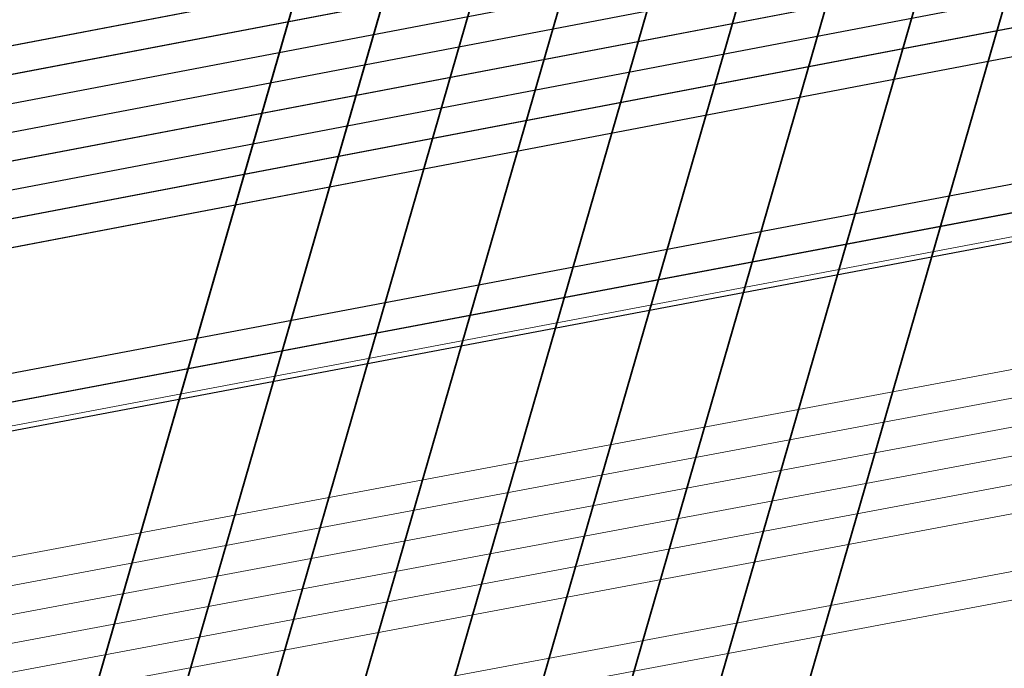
# Model space of a CAD drawing. Header units: metres. Extents: x -502 to 161, y -108 to 174.
# Tile 359 of 656: x -144.02 to -142.29, y -31.89 to -30.75. Entities that reach past the tile are written whole.
import ezdxf

# ---------------------------------------------------------------- set-up
doc = ezdxf.new("R2010")
doc.units = ezdxf.units.M
doc.header["$LTSCALE"] = 0.1
doc.linetypes.add('237', pattern=[93, 75, -18])
for name, color, linetype in [('BRI31-005.05-5p02-Koordinierung Lageplan 4. BA ZOB West 2022-06-15', 7, 'Continuous'), ('BRI31-005.06-5f07-Koordinierung Lageplan 4. BA ZOB Fernbusbahnh', 7, 'Continuous'), ('BRI32-005.02-5f05-Koordinierung Schemaplan 4 BA ZOB Teilbereich', 7, 'Continuous'), ('BRI32-005.03-5f06-Koordinierung Schemaplan 4 BA ZOB Teilbereich 2 Ost - Bahnhofsallee 2023-01-21', 7, 'Continuous')]:
    doc.layers.add(name, color=color, linetype=linetype)

msp = doc.modelspace()

# ---------------------------------------------------------------- linework, layer by layer
at = {"layer": 'BRI31-005.05-5p02-Koordinierung Lageplan 4. BA ZOB West 2022-06-15', "color": 250, "linetype": 'Continuous', "lineweight": 25, "true_color": 0x333333, "transparency": 33554687, "flags": 128}
for points in [[(-179.1357, -29.7394), (-178.2047, -29.9074), (-176.5237, -30.3244), (-174.8367, -30.8434), (-162.8247, -32.5154), (-157.1227, -33.4214), (-150.6707, -32.1644), (-150.3757, -32.1054), (-126.7397, -27.5954), (-121.8107, -26.6854), (-104.5117, -23.3154), (-93.6067, -21.1744), (-88.8337, -20.4444), (-81.6527, -19.0944), (-75.3827, -18.1294), (-69.6317, -17.1894), (-64.2647, -16.2324), (-63.2977, -15.6984), (-62.6077, -15.0894), (-62.1947, -14.8414), (-59.6597, -14.3864), (-59.3767, -14.3364), (-55.6447, -13.7064)], [(-55.6367, -13.7554), (-59.3687, -14.3854), (-59.6507, -14.4354), (-62.1767, -14.8894), (-62.5777, -15.1304), (-63.2687, -15.7394), (-64.2477, -16.2804), (-69.6237, -17.2384), (-75.3737, -18.1784), (-81.6437, -19.1434), (-88.8257, -20.4934), (-93.5977, -21.2234), (-104.5017, -23.3644), (-121.8007, -26.7344), (-126.7307, -27.6444), (-150.3667, -32.1544), (-150.6607, -32.2134), (-157.1217, -33.4724), (-162.8317, -32.5644), (-174.8437, -30.8934), (-176.5357, -30.3734), (-178.2147, -29.9564), (-179.1357, -29.7904)], [(-55.6287, -13.8044), (-59.3607, -14.4344), (-59.6427, -14.4844), (-62.1587, -14.9374), (-62.5477, -15.1714), (-63.2397, -15.7804), (-64.2307, -16.3284), (-69.6157, -17.2874), (-75.3647, -18.2274), (-81.6347, -19.1924), (-88.8177, -20.5424), (-93.5887, -21.2724), (-104.4917, -23.4134), (-121.7907, -26.7834), (-126.7217, -27.6934), (-150.3577, -32.2034), (-150.6507, -32.2624), (-157.1207, -33.5234), (-162.8387, -32.6134), (-174.8507, -30.9434), (-176.5477, -30.4224), (-178.2247, -30.0054), (-179.1357, -29.8414)], [(-55.6207, -13.8534), (-59.3527, -14.4834), (-59.6277, -14.5324), (-62.1407, -14.9854), (-62.5177, -15.2124), (-63.2107, -15.8214), (-64.2137, -16.3764), (-69.6077, -17.3364), (-75.3557, -18.2764), (-81.6257, -19.2414), (-88.8097, -20.5914), (-93.5797, -21.3214), (-104.4817, -23.4624), (-121.7807, -26.8324), (-126.7127, -27.7424), (-150.3487, -32.2524), (-150.6407, -32.3114), (-157.1197, -33.5744), (-162.8457, -32.6624), (-174.8577, -30.9934), (-176.5597, -30.4714), (-178.2347, -30.0544), (-179.1357, -29.8924)], [(-55.6127, -13.9024), (-59.3447, -14.5324), (-59.6247, -14.5824), (-62.1227, -15.0334), (-62.4877, -15.2534), (-63.1817, -15.8624), (-64.1967, -16.4244), (-69.5997, -17.3854), (-75.3467, -18.3254), (-81.6167, -19.2904), (-88.8017, -20.6404), (-93.5707, -21.3704), (-104.4717, -23.5114), (-121.7707, -26.8814), (-126.7037, -27.7914), (-150.3397, -32.3014), (-150.6307, -32.3604), (-157.1187, -33.6254), (-162.8527, -32.7114), (-174.8647, -31.0434), (-176.5717, -30.5204), (-178.2447, -30.1034), (-179.1357, -29.9434)], [(-55.6047, -13.9514), (-59.3367, -14.5814), (-62.1047, -15.0814), (-62.4577, -15.2944), (-63.1527, -15.9034), (-64.1797, -16.4724), (-69.5917, -17.4344), (-75.3377, -18.3744), (-81.6077, -19.3394), (-88.7937, -20.6894), (-93.5617, -21.4194), (-104.4617, -23.5604), (-121.7607, -26.9304), (-126.6947, -27.8404), (-150.3307, -32.3504), (-150.6207, -32.4094), (-157.1177, -33.6764), (-162.8597, -32.7604), (-174.8717, -31.0934), (-176.5837, -30.5694), (-178.2547, -30.1524), (-179.1357, -29.9944)], [(-56.5667, -14.3244), (-56.9487, -14.6244), (-57.8377, -15.3484), (-58.3257, -15.4954), (-59.9937, -15.7044), (-61.6697, -15.9144), (-63.7887, -16.4534), (-69.5837, -17.4834), (-75.3287, -18.4234), (-81.5687, -19.5644), (-84.6457, -20.1594), (-93.6297, -21.6994), (-104.3877, -23.8594), (-121.7187, -27.1554), (-122.6217, -27.3224), (-126.1537, -27.9814), (-137.6357, -30.1594), (-150.2927, -32.5534), (-151.8867, -32.8594), (-157.0417, -33.8394), (-163.2567, -32.9244), (-174.3647, -31.3244), (-178.3997, -30.6854)], [(-56.5467, -14.3734), (-56.9177, -14.6634), (-57.8137, -15.3934), (-58.3107, -15.5434), (-58.9957, -15.6304), (-59.9877, -15.7544), (-61.6607, -15.9634), (-63.7777, -16.5024), (-69.5757, -17.5324), (-75.3197, -18.4724), (-81.5597, -19.6134), (-84.6367, -20.2084), (-93.6207, -21.7484), (-104.3777, -23.9084), (-121.7097, -27.2044), (-122.6127, -27.3714), (-126.1447, -28.0304), (-137.6267, -30.2084), (-150.2837, -32.6024), (-151.8777, -32.9084), (-157.0407, -33.8904), (-163.2637, -32.9734), (-174.3717, -31.3734), (-178.4067, -30.7344)], [(-56.5277, -14.4214), (-56.8867, -14.7024), (-57.7897, -15.4384), (-58.2967, -15.5914), (-58.9897, -15.6804), (-59.9817, -15.8044), (-61.6517, -16.0124), (-63.7667, -16.5514), (-69.5677, -17.5814), (-75.3107, -18.5214), (-81.5507, -19.6624), (-84.6277, -20.2574), (-93.6117, -21.7974), (-104.3677, -23.9574), (-121.7007, -27.2534), (-122.6037, -27.4204), (-126.1357, -28.0794), (-137.6177, -30.2574), (-150.2747, -32.6514), (-151.8687, -32.9574), (-154.1107, -33.3844)], [(-62.5057, -14.9114), (-62.7017, -15.0274), (-63.4007, -15.5204), (-64.2987, -16.1364), (-69.6477, -17.0914), (-75.4007, -18.0314), (-81.6707, -18.9964), (-88.8497, -20.3464), (-93.6247, -21.0764), (-104.5317, -23.2174), (-121.8307, -26.5874), (-126.7577, -27.4974), (-150.3937, -32.0074), (-150.6907, -32.0664), (-157.1247, -33.3194), (-162.8107, -32.4174), (-174.8227, -30.7434), (-176.4997, -30.2264), (-178.1847, -29.8094), (-179.1357, -29.6374)], [(-62.4797, -14.9544), (-62.6747, -15.0694), (-63.3727, -15.5614), (-64.2817, -16.1844), (-69.6397, -17.1404), (-75.3917, -18.0804), (-81.6617, -19.0454), (-88.8417, -20.3954), (-93.6157, -21.1254), (-104.5217, -23.2664), (-121.8207, -26.6364), (-126.7487, -27.5464), (-150.3847, -32.0564), (-150.6807, -32.1154), (-157.1237, -33.3704), (-162.8177, -32.4664), (-174.8297, -30.7934), (-176.5117, -30.2754), (-178.1947, -29.8584), (-179.1357, -29.6884)]]:
    msp.add_lwpolyline(points, dxfattribs=at)
at = {"layer": 'BRI31-005.05-5p02-Koordinierung Lageplan 4. BA ZOB West 2022-06-15', "color": 7, "linetype": 'Continuous', "lineweight": 13, "transparency": 33554687, "flags": 128}
for points in [[(-61.4667, -16.5364), (-61.8967, -16.5874), (-64.8047, -17.0724), (-67.0677, -17.3534), (-81.2107, -19.8354), (-82.4137, -20.0454), (-83.9977, -20.3754), (-88.8717, -21.3944), (-93.5607, -22.0544), (-96.7847, -22.7254), (-98.7487, -23.1054), (-104.2927, -24.2564), (-104.8637, -24.3634), (-122.5617, -27.6464), (-126.0927, -28.3114), (-137.5747, -30.4814), (-151.2867, -33.0514), (-152.1117, -33.2054), (-156.9627, -34.1054), (-163.4867, -33.2114), (-174.4007, -31.5814), (-178.4277, -30.8814)], [(-61.4607, -16.5864), (-61.8897, -16.6374), (-64.7977, -17.1214), (-67.0607, -17.4024), (-81.2017, -19.8844), (-82.4047, -20.0944), (-83.9877, -20.4244), (-88.8627, -21.4434), (-93.5517, -22.1034), (-96.7747, -22.7744), (-98.7387, -23.1544), (-104.2827, -24.3054), (-104.8547, -24.4124), (-122.5527, -27.6954), (-126.0837, -28.3604), (-137.5657, -30.5304), (-151.2777, -33.1004), (-152.1027, -33.2544), (-156.9617, -34.1564), (-163.4937, -33.2604), (-174.4077, -31.6304), (-178.4347, -30.9304)], [(-178.4417, -30.9794), (-174.4147, -31.6794), (-163.5007, -33.3094), (-156.9607, -34.2074), (-152.0937, -33.3034), (-151.2687, -33.1494), (-137.5567, -30.5794), (-126.0747, -28.4094), (-122.5437, -27.7444), (-104.8457, -24.4614), (-104.2727, -24.3544), (-98.7287, -23.2034), (-96.7647, -22.8234), (-93.5427, -22.1524), (-88.8537, -21.4924), (-83.9777, -20.4734), (-82.3957, -20.1434), (-81.1927, -19.9334), (-67.0537, -17.4514), (-64.7907, -17.1704), (-61.8827, -16.6874), (-61.4547, -16.6364)], [(-61.4487, -16.6864), (-61.8757, -16.7374), (-64.7837, -17.2194), (-67.0467, -17.5004), (-81.1837, -19.9824), (-82.3867, -20.1924), (-83.9677, -20.5224), (-88.8447, -21.5414), (-93.5337, -22.2014), (-96.7547, -22.8724), (-98.7187, -23.2524), (-104.2627, -24.4034), (-104.8367, -24.5104), (-122.5347, -27.7934), (-126.0657, -28.4584), (-137.5477, -30.6284), (-151.2597, -33.1984), (-152.0847, -33.3524), (-156.9597, -34.2584), (-163.5077, -33.3584), (-174.4217, -31.7284), (-178.4487, -31.0284)], [(-178.4557, -31.0774), (-174.4287, -31.7774), (-163.5147, -33.4074), (-156.9587, -34.3094), (-152.0757, -33.4014), (-151.2507, -33.2474), (-137.5387, -30.6774), (-126.0567, -28.5074), (-122.5257, -27.8424), (-104.8277, -24.5594), (-104.2527, -24.4524), (-98.7087, -23.3014), (-96.7447, -22.9214), (-93.5247, -22.2504), (-88.8357, -21.5904), (-83.9577, -20.5714), (-82.3777, -20.2414), (-81.1747, -20.0314), (-67.0397, -17.5494), (-64.7767, -17.2684), (-61.8687, -16.7874), (-61.4427, -16.7364)], [(-178.4627, -31.1264), (-174.4357, -31.8264), (-163.5217, -33.4564), (-156.9577, -34.3604), (-152.0667, -33.4504), (-151.2417, -33.2964), (-137.5297, -30.7264), (-126.0477, -28.5564), (-122.5167, -27.8914), (-104.8187, -24.6084), (-104.2427, -24.5014), (-98.6987, -23.3504), (-96.7347, -22.9704), (-93.5157, -22.2994), (-88.8267, -21.6394), (-83.9477, -20.6204), (-82.3687, -20.2904), (-81.1657, -20.0804), (-67.0327, -17.5984), (-64.7697, -17.3174), (-61.8617, -16.8374), (-61.4367, -16.7864)], [(-96.7147, -23.0684), (-98.6787, -23.4484), (-104.2227, -24.5994), (-104.8007, -24.7064), (-122.4987, -27.9894), (-126.0287, -28.6544), (-137.5117, -30.8244), (-151.2237, -33.3944), (-152.0487, -33.5484), (-156.9557, -34.4624), (-163.5357, -33.5544), (-174.4497, -31.9244), (-178.4697, -31.1754)], [(-96.7047, -23.1184), (-98.6687, -23.4984), (-104.2127, -24.6474), (-104.7917, -24.7554), (-122.4897, -28.0384), (-126.0197, -28.7034), (-137.5027, -30.8734), (-151.2147, -33.4434), (-152.0397, -33.5974), (-156.9547, -34.5134), (-163.5427, -33.6034), (-174.4567, -31.9734), (-178.4767, -31.2244)]]:
    msp.add_lwpolyline(points, dxfattribs=at)
at = {"layer": 'BRI31-005.05-5p02-Koordinierung Lageplan 4. BA ZOB West 2022-06-15', "color": 35, "linetype": 'Continuous', "lineweight": 13, "true_color": 0x99724c, "transparency": 33554687, "flags": 128}
msp.add_lwpolyline([(-93.6127, -21.7884), (-104.3697, -23.9484), (-121.7017, -27.2444), (-122.6047, -27.4114), (-126.1367, -28.0704), (-137.6187, -30.2484), (-150.2757, -32.6424), (-151.8707, -32.9484), (-154.1167, -33.3754), (-154.2567, -33.5434), (-154.3317, -33.7634), (-154.1997, -34.4534), (-153.5657, -37.8804), (-153.2087, -40.8104), (-153.0367, -41.2454), (-151.5157, -44.7774), (-150.4287, -47.2014), (-149.9687, -47.5874), (-147.5347, -48.6044)], dxfattribs=at)
at = {"layer": 'BRI31-005.05-5p02-Koordinierung Lageplan 4. BA ZOB West 2022-06-15', "color": 1, "linetype": 'Continuous', "lineweight": 35, "true_color": 0xff0000, "transparency": 33554687, "flags": 128}
msp.add_lwpolyline([(-137.2574, -26.2978, 0.189316), (-138.1034, -26.0744), (-138.3208, -26.0998), (-138.7548, -26.168), (-139.6988, -26.3424), (-139.6988, -26.3424, -0.012282), (-140.4929, -26.469), (-140.4929, -26.469), (-140.4929, -26.469, 0.035278), (-141.2787, -26.6316), (-141.2787, -26.6316), (-141.2787, -26.6316, 0.259347), (-142.7958, -28.1387), (-142.7958, -28.1387), (-144.4322, -33.8038), (-144.4322, -33.8038, -0.283203), (-145.0916, -34.4036), (-145.0916, -34.4036), (-165.0561, -38.1635)], format="xyb", dxfattribs=at)
at = {"layer": 'BRI31-005.05-5p02-Koordinierung Lageplan 4. BA ZOB West 2022-06-15', "color": 190, "linetype": 'Continuous', "lineweight": 35, "true_color": 0x7f00ff, "transparency": 33554687, "flags": 128}
for points in [[(-139.648, -26.6177), (-139.648, -26.6177, -0.053243), (-140.4472, -26.6788), (-140.4472, -26.6788, 0.076316), (-141.238, -26.776), (-141.238, -26.776, 0.259347), (-142.6517, -28.1803), (-142.6517, -28.1803), (-144.2882, -33.8458), (-144.2882, -33.8458, -0.283081), (-145.0638, -34.5511), (-145.0638, -34.5511), (-165.0294, -38.3111), (-165.0294, -38.3111, -0.197363), (-167.2619, -37.8503), (-167.2619, -37.8503), (-169.8004, -36.1385, -0.055493), (-170.4502, -35.2596), (-170.4502, -35.2596, 0.113399), (-172.0525, -33.5455), (-172.0525, -33.5455), (-173.8355, -32.3432), (-178.5252, -31.4694)], [(-168.2276, -37.5367), (-166.7954, -38.5026), (-166.7954, -38.5026, 0.197363), (-166.0512, -38.6562), (-166.0512, -38.6562), (-145.0361, -34.6985, 0.28308), (-144.1441, -33.8875), (-142.5076, -28.2219, -0.282099), (-141.0406, -26.8833), (-139.648, -26.6177)]]:
    msp.add_lwpolyline(points, format="xyb", dxfattribs=at)
at = {"layer": 'BRI31-005.05-5p02-Koordinierung Lageplan 4. BA ZOB West 2022-06-15', "color": 3, "linetype": 'Continuous', "lineweight": 35, "true_color": 0x00ff00, "transparency": 33554687, "flags": 128}
msp.add_lwpolyline([(-168.3115, -37.6611), (-166.8792, -38.6269, 0.197363), (-166.0234, -38.8036), (-145.0083, -34.8459), (-145.0083, -34.8459, 0.283081), (-144, -33.9291), (-144, -33.9291), (-142.3635, -28.2635, -0.282465), (-141.01, -27.0302), (-139.6207, -26.7652)], format="xyb", dxfattribs=at)
at = {"layer": 'BRI31-005.05-5p02-Koordinierung Lageplan 4. BA ZOB West 2022-06-15', "color": 7, "linetype": 'Continuous', "lineweight": 35, "transparency": 33554687, "flags": 128}
for points in [[(-139.5935, -26.9127, 0.040362), (-140.5428, -27.1687), (-141.1533, -27.3778, 0.244369), (-142.0752, -28.3468), (-143.7117, -34.0123), (-143.7117, -34.0123, -0.28308), (-144.9528, -35.1407), (-144.9528, -35.1407), (-165.9679, -39.0984, -0.228993), (-167.1862, -38.769), (-167.7517, -38.2786), (-167.7517, -38.2786, 0.030266), (-168.3954, -37.7855), (-168.3954, -37.7855)], [(-168.3954, -37.7855), (-166.9631, -38.7513, 0.197363), (-165.9957, -38.951), (-144.9805, -34.9933, 0.283081), (-143.8558, -33.9707), (-142.2193, -28.3052, -0.282465), (-140.9819, -27.1775), (-139.5935, -26.9127)], [(-169.5248, -37.3857), (-167.1308, -39), (-167.1308, -39, 0.197363), (-165.9402, -39.2458), (-165.9402, -39.2458), (-144.925, -35.2881, 0.28308), (-143.5676, -34.054), (-141.9311, -28.3884), (-141.9311, -28.3884, -0.282465), (-140.9257, -27.4722), (-140.9257, -27.4722), (-140.6784, -27.425)]]:
    msp.add_lwpolyline(points, format="xyb", dxfattribs=at)
at = {"layer": 'BRI31-005.05-5p02-Koordinierung Lageplan 4. BA ZOB West 2022-06-15', "color": 116, "linetype": 'Continuous', "lineweight": 13, "true_color": 0x007f3f, "transparency": 33554687, "flags": 128}
for points in [[(-126.7577, -27.4974), (-150.3927, -32.0074), (-150.6917, -32.0664), (-157.1247, -33.3194), (-162.8117, -32.4184), (-174.8387, -30.7404), (-176.6607, -29.8214), (-176.5657, -28.8254), (-176.4877, -28.4914), (-176.2937, -28.5374), (-176.3677, -28.8574), (-176.4487, -29.7034), (-174.7787, -30.5464), (-162.7817, -32.2204), (-157.1287, -33.1154), (-150.7297, -31.8704), (-150.4307, -31.8114), (-126.7937, -27.3014)], [(-126.7487, -27.5464), (-150.3837, -32.0564), (-150.6817, -32.1154), (-157.1237, -33.3704), (-162.8187, -32.4674), (-174.8447, -30.7904), (-176.7667, -29.8814), (-176.6647, -28.8094), (-176.5847, -28.4684), (-176.3907, -28.5144), (-176.4667, -28.8414), (-176.5547, -29.7614), (-174.7867, -30.5964), (-162.7887, -32.2694), (-157.1277, -33.1664), (-150.7197, -31.9194), (-150.4217, -31.8604), (-126.7847, -27.3504)]]:
    msp.add_lwpolyline(points, dxfattribs=at)
at = {"layer": 'BRI31-005.05-5p02-Koordinierung Lageplan 4. BA ZOB West 2022-06-15', "color": 3, "linetype": '237', "lineweight": 35, "true_color": 0x00ff00, "transparency": 33554687, "flags": 128}
msp.add_lwpolyline([(-140.6512, -27.5725), (-140.8976, -27.6195), (-140.8976, -27.6195, 0.282465), (-141.787, -28.43), (-141.787, -28.43), (-143.4235, -34.0956), (-143.4235, -34.0956, -0.283081), (-144.8973, -35.4355), (-144.8973, -35.4355), (-165.9124, -39.3932, -0.197363), (-167.2147, -39.1244)], format="xyb", dxfattribs=at)
at = {"layer": 'BRI31-005.05-5p02-Koordinierung Lageplan 4. BA ZOB West 2022-06-15', "color": 7, "linetype": '237', "lineweight": 35, "transparency": 33554687, "flags": 128}
msp.add_lwpolyline([(-140.6239, -27.72), (-140.8695, -27.7669, 0.282465), (-141.6429, -28.4717), (-143.2794, -34.1372), (-143.2794, -34.1372, -0.28308), (-144.8695, -35.5829), (-144.8695, -35.5829), (-165.8846, -39.5406), (-165.8846, -39.5406, -0.197363), (-167.2986, -39.2488), (-167.2986, -39.2488)], format="xyb", dxfattribs=at)
at = {"layer": 'BRI31-005.06-5f07-Koordinierung Lageplan 4. BA ZOB Fernbusbahnh', "color": 250, "linetype": 'Continuous', "lineweight": 20, "true_color": 0x333333, "transparency": 33554687, "flags": 128}
for points in [[(-179.1357, -29.7394), (-178.2047, -29.9074), (-176.5237, -30.3244), (-174.8367, -30.8434), (-162.8247, -32.5154), (-157.1227, -33.4214), (-150.6707, -32.1644), (-150.3757, -32.1054), (-126.7397, -27.5954), (-121.8107, -26.6854), (-104.5117, -23.3154), (-93.6067, -21.1744), (-88.8337, -20.4444), (-81.6527, -19.0944), (-75.3827, -18.1294), (-69.6317, -17.1894), (-64.2647, -16.2324), (-63.2977, -15.6984), (-62.6077, -15.0894), (-62.1947, -14.8414), (-59.6597, -14.3864), (-59.3767, -14.3364), (-55.6447, -13.7064)], [(-55.6367, -13.7554), (-59.3687, -14.3854), (-59.6507, -14.4354), (-62.1767, -14.8894), (-62.5777, -15.1304), (-63.2687, -15.7394), (-64.2477, -16.2804), (-69.6237, -17.2384), (-75.3737, -18.1784), (-81.6437, -19.1434), (-88.8257, -20.4934), (-93.5977, -21.2234), (-104.5017, -23.3644), (-121.8007, -26.7344), (-126.7307, -27.6444), (-150.3667, -32.1544), (-150.6607, -32.2134), (-157.1217, -33.4724), (-162.8317, -32.5644), (-174.8437, -30.8934), (-176.5357, -30.3734), (-178.2147, -29.9564), (-179.1357, -29.7904)], [(-55.6287, -13.8044), (-59.3607, -14.4344), (-59.6427, -14.4844), (-62.1587, -14.9374), (-62.5477, -15.1714), (-63.2397, -15.7804), (-64.2307, -16.3284), (-69.6157, -17.2874), (-75.3647, -18.2274), (-81.6347, -19.1924), (-88.8177, -20.5424), (-93.5887, -21.2724), (-104.4917, -23.4134), (-121.7907, -26.7834), (-126.7217, -27.6934), (-150.3577, -32.2034), (-150.6507, -32.2624), (-157.1207, -33.5234), (-162.8387, -32.6134), (-174.8507, -30.9434), (-176.5477, -30.4224), (-178.2247, -30.0054), (-179.1357, -29.8414)], [(-55.6207, -13.8534), (-59.3527, -14.4834), (-59.6277, -14.5324), (-62.1407, -14.9854), (-62.5177, -15.2124), (-63.2107, -15.8214), (-64.2137, -16.3764), (-69.6077, -17.3364), (-75.3557, -18.2764), (-81.6257, -19.2414), (-88.8097, -20.5914), (-93.5797, -21.3214), (-104.4817, -23.4624), (-121.7807, -26.8324), (-126.7127, -27.7424), (-150.3487, -32.2524), (-150.6407, -32.3114), (-157.1197, -33.5744), (-162.8457, -32.6624), (-174.8577, -30.9934), (-176.5597, -30.4714), (-178.2347, -30.0544), (-179.1357, -29.8924)], [(-55.6127, -13.9024), (-59.3447, -14.5324), (-59.6247, -14.5824), (-62.1227, -15.0334), (-62.4877, -15.2534), (-63.1817, -15.8624), (-64.1967, -16.4244), (-69.5997, -17.3854), (-75.3467, -18.3254), (-81.6167, -19.2904), (-88.8017, -20.6404), (-93.5707, -21.3704), (-104.4717, -23.5114), (-121.7707, -26.8814), (-126.7037, -27.7914), (-150.3397, -32.3014), (-150.6307, -32.3604), (-157.1187, -33.6254), (-162.8527, -32.7114), (-174.8647, -31.0434), (-176.5717, -30.5204), (-178.2447, -30.1034), (-179.1357, -29.9434)], [(-55.6047, -13.9514), (-59.3367, -14.5814), (-62.1047, -15.0814), (-62.4577, -15.2944), (-63.1527, -15.9034), (-64.1797, -16.4724), (-69.5917, -17.4344), (-75.3377, -18.3744), (-81.6077, -19.3394), (-88.7937, -20.6894), (-93.5617, -21.4194), (-104.4617, -23.5604), (-121.7607, -26.9304), (-126.6947, -27.8404), (-150.3307, -32.3504), (-150.6207, -32.4094), (-157.1177, -33.6764), (-162.8597, -32.7604), (-174.8717, -31.0934), (-176.5837, -30.5694), (-178.2547, -30.1524), (-179.1357, -29.9944)], [(-56.5667, -14.3244), (-56.9487, -14.6244), (-57.8377, -15.3484), (-58.3257, -15.4954), (-59.9937, -15.7044), (-61.6697, -15.9144), (-63.7887, -16.4534), (-69.5837, -17.4834), (-75.3287, -18.4234), (-81.5687, -19.5644), (-84.6457, -20.1594), (-93.6297, -21.6994), (-104.3877, -23.8594), (-121.7187, -27.1554), (-122.6217, -27.3224), (-126.1537, -27.9814), (-137.6357, -30.1594), (-150.2927, -32.5534), (-151.8867, -32.8594), (-157.0417, -33.8394), (-163.2567, -32.9244), (-174.3647, -31.3244), (-178.3997, -30.6854)], [(-56.5467, -14.3734), (-56.9177, -14.6634), (-57.8137, -15.3934), (-58.3107, -15.5434), (-58.9957, -15.6304), (-59.9877, -15.7544), (-61.6607, -15.9634), (-63.7777, -16.5024), (-69.5757, -17.5324), (-75.3197, -18.4724), (-81.5597, -19.6134), (-84.6367, -20.2084), (-93.6207, -21.7484), (-104.3777, -23.9084), (-121.7097, -27.2044), (-122.6127, -27.3714), (-126.1447, -28.0304), (-137.6267, -30.2084), (-150.2837, -32.6024), (-151.8777, -32.9084), (-157.0407, -33.8904), (-163.2637, -32.9734), (-174.3717, -31.3734), (-178.4067, -30.7344)], [(-62.5057, -14.9114), (-62.7017, -15.0274), (-63.4007, -15.5204), (-64.2987, -16.1364), (-69.6477, -17.0914), (-75.4007, -18.0314), (-81.6707, -18.9964), (-88.8497, -20.3464), (-93.6247, -21.0764), (-104.5317, -23.2174), (-121.8307, -26.5874), (-126.7577, -27.4974), (-150.3937, -32.0074), (-150.6907, -32.0664), (-157.1247, -33.3194), (-162.8107, -32.4174), (-174.8227, -30.7434), (-176.4997, -30.2264), (-178.1847, -29.8094), (-179.1357, -29.6374)], [(-62.4797, -14.9544), (-62.6747, -15.0694), (-63.3727, -15.5614), (-64.2817, -16.1844), (-69.6397, -17.1404), (-75.3917, -18.0804), (-81.6617, -19.0454), (-88.8417, -20.3954), (-93.6157, -21.1254), (-104.5217, -23.2664), (-121.8207, -26.6364), (-126.7487, -27.5464), (-150.3847, -32.0564), (-150.6807, -32.1154), (-157.1237, -33.3704), (-162.8177, -32.4664), (-174.8297, -30.7934), (-176.5117, -30.2754), (-178.1947, -29.8584), (-179.1357, -29.6884)]]:
    msp.add_lwpolyline(points, dxfattribs=at)
at = {"layer": 'BRI31-005.06-5f07-Koordinierung Lageplan 4. BA ZOB Fernbusbahnh', "color": 7, "linetype": 'Continuous', "lineweight": 9, "transparency": 33554687, "flags": 128}
for points in [[(-61.4667, -16.5364), (-61.8967, -16.5874), (-64.8047, -17.0724), (-67.0677, -17.3534), (-81.2107, -19.8354), (-82.4137, -20.0454), (-83.9977, -20.3754), (-88.8717, -21.3944), (-93.5607, -22.0544), (-96.7847, -22.7254), (-98.7487, -23.1054), (-104.2927, -24.2564), (-104.8637, -24.3634), (-122.5617, -27.6464), (-126.0927, -28.3114), (-137.5747, -30.4814), (-151.2867, -33.0514), (-152.1117, -33.2054), (-156.9627, -34.1054), (-163.4867, -33.2114), (-174.4007, -31.5814), (-178.4277, -30.8814)], [(-61.4607, -16.5864), (-61.8897, -16.6374), (-64.7977, -17.1214), (-67.0607, -17.4024), (-81.2017, -19.8844), (-82.4047, -20.0944), (-83.9877, -20.4244), (-88.8627, -21.4434), (-93.5517, -22.1034), (-96.7747, -22.7744), (-98.7387, -23.1544), (-104.2827, -24.3054), (-104.8547, -24.4124), (-122.5527, -27.6954), (-126.0837, -28.3604), (-137.5657, -30.5304), (-151.2777, -33.1004), (-152.1027, -33.2544), (-156.9617, -34.1564), (-163.4937, -33.2604), (-174.4077, -31.6304), (-178.4347, -30.9304)], [(-178.4417, -30.9794), (-174.4147, -31.6794), (-163.5007, -33.3094), (-156.9607, -34.2074), (-152.0937, -33.3034), (-151.2687, -33.1494), (-137.5567, -30.5794), (-126.0747, -28.4094), (-122.5437, -27.7444), (-104.8457, -24.4614), (-104.2727, -24.3544), (-98.7287, -23.2034), (-96.7647, -22.8234), (-93.5427, -22.1524), (-88.8537, -21.4924), (-83.9777, -20.4734), (-82.3957, -20.1434), (-81.1927, -19.9334), (-67.0537, -17.4514), (-64.7907, -17.1704), (-61.8827, -16.6874), (-61.4547, -16.6364)], [(-61.4487, -16.6864), (-61.8757, -16.7374), (-64.7837, -17.2194), (-67.0467, -17.5004), (-81.1837, -19.9824), (-82.3867, -20.1924), (-83.9677, -20.5224), (-88.8447, -21.5414), (-93.5337, -22.2014), (-96.7547, -22.8724), (-98.7187, -23.2524), (-104.2627, -24.4034), (-104.8367, -24.5104), (-122.5347, -27.7934), (-126.0657, -28.4584), (-137.5477, -30.6284), (-151.2597, -33.1984), (-152.0847, -33.3524), (-156.9597, -34.2584), (-163.5077, -33.3584), (-174.4217, -31.7284), (-178.4487, -31.0284)], [(-178.4557, -31.0774), (-174.4287, -31.7774), (-163.5147, -33.4074), (-156.9587, -34.3094), (-152.0757, -33.4014), (-151.2507, -33.2474), (-137.5387, -30.6774), (-126.0567, -28.5074), (-122.5257, -27.8424), (-104.8277, -24.5594), (-104.2527, -24.4524), (-98.7087, -23.3014), (-96.7447, -22.9214), (-93.5247, -22.2504), (-88.8357, -21.5904), (-83.9577, -20.5714), (-82.3777, -20.2414), (-81.1747, -20.0314), (-67.0397, -17.5494), (-64.7767, -17.2684), (-61.8687, -16.7874), (-61.4427, -16.7364)], [(-178.4627, -31.1264), (-174.4357, -31.8264), (-163.5217, -33.4564), (-156.9577, -34.3604), (-152.0667, -33.4504), (-151.2417, -33.2964), (-137.5297, -30.7264), (-126.0477, -28.5564), (-122.5167, -27.8914), (-104.8187, -24.6084), (-104.2427, -24.5014), (-98.6987, -23.3504), (-96.7347, -22.9704), (-93.5157, -22.2994), (-88.8267, -21.6394), (-83.9477, -20.6204), (-82.3687, -20.2904), (-81.1657, -20.0804), (-67.0327, -17.5984), (-64.7697, -17.3174), (-61.8617, -16.8374), (-61.4367, -16.7864)], [(-96.7147, -23.0684), (-98.6787, -23.4484), (-104.2227, -24.5994), (-104.8007, -24.7064), (-122.4987, -27.9894), (-126.0287, -28.6544), (-137.5117, -30.8244), (-151.2237, -33.3944), (-152.0487, -33.5484), (-156.9557, -34.4624), (-163.5357, -33.5544), (-174.4497, -31.9244), (-178.4697, -31.1754)], [(-96.7047, -23.1184), (-98.6687, -23.4984), (-104.2127, -24.6474), (-104.7917, -24.7554), (-122.4897, -28.0384), (-126.0197, -28.7034), (-137.5027, -30.8734), (-151.2147, -33.4434), (-152.0397, -33.5974), (-156.9547, -34.5134), (-163.5427, -33.6034), (-174.4567, -31.9734), (-178.4767, -31.2244)]]:
    msp.add_lwpolyline(points, dxfattribs=at)
at = {"layer": 'BRI31-005.06-5f07-Koordinierung Lageplan 4. BA ZOB Fernbusbahnh', "color": 1, "linetype": 'Continuous', "lineweight": 30, "true_color": 0xff0000, "transparency": 33554687, "flags": 128}
msp.add_lwpolyline([(-137.2574, -26.2978, 0.189316), (-138.1034, -26.0744), (-138.3208, -26.0998), (-138.7548, -26.168), (-139.6988, -26.3424), (-139.6988, -26.3424, -0.012282), (-140.4929, -26.469), (-140.4929, -26.469), (-140.4929, -26.469, 0.035278), (-141.2787, -26.6316), (-141.2787, -26.6316), (-141.2787, -26.6316, 0.259347), (-142.7958, -28.1387), (-142.7958, -28.1387), (-144.4322, -33.8038), (-144.4322, -33.8038, -0.283203), (-145.0916, -34.4036), (-145.0916, -34.4036), (-165.0561, -38.1635)], format="xyb", dxfattribs=at)
at = {"layer": 'BRI31-005.06-5f07-Koordinierung Lageplan 4. BA ZOB Fernbusbahnh', "color": 190, "linetype": 'Continuous', "lineweight": 30, "true_color": 0x7f00ff, "transparency": 33554687, "flags": 128}
msp.add_lwpolyline([(-139.648, -26.6177), (-139.648, -26.6177, -0.053243), (-140.4472, -26.6788), (-140.4472, -26.6788, 0.076316), (-141.238, -26.776), (-141.238, -26.776, 0.259347), (-142.6517, -28.1803), (-142.6517, -28.1803), (-144.2882, -33.8458), (-144.2882, -33.8458, -0.283081), (-145.0638, -34.5511), (-145.0638, -34.5511), (-165.0294, -38.3111), (-165.0294, -38.3111, -0.197363), (-167.2619, -37.8503), (-167.2619, -37.8503), (-169.8004, -36.1385, -0.055493), (-170.4502, -35.2596), (-170.4502, -35.2596, 0.113399), (-172.0525, -33.5455), (-172.0525, -33.5455), (-173.8355, -32.3432), (-178.5252, -31.4694)], format="xyb", dxfattribs=at)
at = {"layer": 'BRI32-005.02-5f05-Koordinierung Schemaplan 4 BA ZOB Teilbereich', "color": 250, "linetype": 'Continuous', "lineweight": 25, "true_color": 0x333333, "transparency": 33554687, "flags": 128}
for points in [[(-179.1357, -29.7394), (-178.2047, -29.9074), (-176.5237, -30.3244), (-174.8367, -30.8434), (-162.8247, -32.5154), (-157.1227, -33.4214), (-150.6707, -32.1644), (-150.3757, -32.1054), (-126.7397, -27.5954), (-121.8107, -26.6854), (-104.5117, -23.3154), (-93.6067, -21.1744), (-88.8337, -20.4444), (-81.6527, -19.0944), (-75.3827, -18.1294), (-69.6317, -17.1894), (-64.2647, -16.2324), (-63.2977, -15.6984), (-62.6077, -15.0894), (-62.1947, -14.8414), (-59.6597, -14.3864), (-59.3767, -14.3364), (-55.6447, -13.7064)], [(-55.6367, -13.7554), (-59.3687, -14.3854), (-59.6507, -14.4354), (-62.1767, -14.8894), (-62.5777, -15.1304), (-63.2687, -15.7394), (-64.2477, -16.2804), (-69.6237, -17.2384), (-75.3737, -18.1784), (-81.6437, -19.1434), (-88.8257, -20.4934), (-93.5977, -21.2234), (-104.5017, -23.3644), (-121.8007, -26.7344), (-126.7307, -27.6444), (-150.3667, -32.1544), (-150.6607, -32.2134), (-157.1217, -33.4724), (-162.8317, -32.5644), (-174.8437, -30.8934), (-176.5357, -30.3734), (-178.2147, -29.9564), (-179.1357, -29.7904)], [(-55.6287, -13.8044), (-59.3607, -14.4344), (-59.6427, -14.4844), (-62.1587, -14.9374), (-62.5477, -15.1714), (-63.2397, -15.7804), (-64.2307, -16.3284), (-69.6157, -17.2874), (-75.3647, -18.2274), (-81.6347, -19.1924), (-88.8177, -20.5424), (-93.5887, -21.2724), (-104.4917, -23.4134), (-121.7907, -26.7834), (-126.7217, -27.6934), (-150.3577, -32.2034), (-150.6507, -32.2624), (-157.1207, -33.5234), (-162.8387, -32.6134), (-174.8507, -30.9434), (-176.5477, -30.4224), (-178.2247, -30.0054), (-179.1357, -29.8414)], [(-55.6207, -13.8534), (-59.3527, -14.4834), (-59.6277, -14.5324), (-62.1407, -14.9854), (-62.5177, -15.2124), (-63.2107, -15.8214), (-64.2137, -16.3764), (-69.6077, -17.3364), (-75.3557, -18.2764), (-81.6257, -19.2414), (-88.8097, -20.5914), (-93.5797, -21.3214), (-104.4817, -23.4624), (-121.7807, -26.8324), (-126.7127, -27.7424), (-150.3487, -32.2524), (-150.6407, -32.3114), (-157.1197, -33.5744), (-162.8457, -32.6624), (-174.8577, -30.9934), (-176.5597, -30.4714), (-178.2347, -30.0544), (-179.1357, -29.8924)], [(-55.6127, -13.9024), (-59.3447, -14.5324), (-59.6247, -14.5824), (-62.1227, -15.0334), (-62.4877, -15.2534), (-63.1817, -15.8624), (-64.1967, -16.4244), (-69.5997, -17.3854), (-75.3467, -18.3254), (-81.6167, -19.2904), (-88.8017, -20.6404), (-93.5707, -21.3704), (-104.4717, -23.5114), (-121.7707, -26.8814), (-126.7037, -27.7914), (-150.3397, -32.3014), (-150.6307, -32.3604), (-157.1187, -33.6254), (-162.8527, -32.7114), (-174.8647, -31.0434), (-176.5717, -30.5204), (-178.2447, -30.1034), (-179.1357, -29.9434)], [(-55.6047, -13.9514), (-59.3367, -14.5814), (-62.1047, -15.0814), (-62.4577, -15.2944), (-63.1527, -15.9034), (-64.1797, -16.4724), (-69.5917, -17.4344), (-75.3377, -18.3744), (-81.6077, -19.3394), (-88.7937, -20.6894), (-93.5617, -21.4194), (-104.4617, -23.5604), (-121.7607, -26.9304), (-126.6947, -27.8404), (-150.3307, -32.3504), (-150.6207, -32.4094), (-157.1177, -33.6764), (-162.8597, -32.7604), (-174.8717, -31.0934), (-176.5837, -30.5694), (-178.2547, -30.1524), (-179.1357, -29.9944)], [(-56.5667, -14.3244), (-56.9487, -14.6244), (-57.8377, -15.3484), (-58.3257, -15.4954), (-59.9937, -15.7044), (-61.6697, -15.9144), (-63.7887, -16.4534), (-69.5837, -17.4834), (-75.3287, -18.4234), (-81.5687, -19.5644), (-84.6457, -20.1594), (-93.6297, -21.6994), (-104.3877, -23.8594), (-121.7187, -27.1554), (-122.6217, -27.3224), (-126.1537, -27.9814), (-137.6357, -30.1594), (-150.2927, -32.5534), (-151.8867, -32.8594), (-157.0417, -33.8394), (-163.2567, -32.9244), (-174.3647, -31.3244), (-178.3997, -30.6854)], [(-56.5467, -14.3734), (-56.9177, -14.6634), (-57.8137, -15.3934), (-58.3107, -15.5434), (-58.9957, -15.6304), (-59.9877, -15.7544), (-61.6607, -15.9634), (-63.7777, -16.5024), (-69.5757, -17.5324), (-75.3197, -18.4724), (-81.5597, -19.6134), (-84.6367, -20.2084), (-93.6207, -21.7484), (-104.3777, -23.9084), (-121.7097, -27.2044), (-122.6127, -27.3714), (-126.1447, -28.0304), (-137.6267, -30.2084), (-150.2837, -32.6024), (-151.8777, -32.9084), (-157.0407, -33.8904), (-163.2637, -32.9734), (-174.3717, -31.3734), (-178.4067, -30.7344)], [(-56.5277, -14.4214), (-56.8867, -14.7024), (-57.7897, -15.4384), (-58.2967, -15.5914), (-58.9897, -15.6804), (-59.9817, -15.8044), (-61.6517, -16.0124), (-63.7667, -16.5514), (-69.5677, -17.5814), (-75.3107, -18.5214), (-81.5507, -19.6624), (-84.6277, -20.2574), (-93.6117, -21.7974), (-104.3677, -23.9574), (-121.7007, -27.2534), (-122.6037, -27.4204), (-126.1357, -28.0794), (-137.6177, -30.2574), (-150.2747, -32.6514), (-151.8687, -32.9574), (-154.1107, -33.3844)]]:
    msp.add_lwpolyline(points, dxfattribs=at)
at = {"layer": 'BRI32-005.02-5f05-Koordinierung Schemaplan 4 BA ZOB Teilbereich', "color": 35, "linetype": 'Continuous', "lineweight": 13, "true_color": 0x99724c, "transparency": 33554687, "flags": 128}
msp.add_lwpolyline([(-93.6127, -21.7884), (-104.3697, -23.9484), (-121.7017, -27.2444), (-122.6047, -27.4114), (-126.1367, -28.0704), (-137.6187, -30.2484), (-150.2757, -32.6424), (-151.8707, -32.9484), (-154.1167, -33.3754), (-154.2567, -33.5434), (-154.3317, -33.7634), (-154.1997, -34.4534), (-153.5657, -37.8804), (-153.2087, -40.8104), (-153.0367, -41.2454), (-151.5157, -44.7774), (-150.4287, -47.2014), (-149.9687, -47.5874), (-147.5347, -48.6044)], dxfattribs=at)
at = {"layer": 'BRI32-005.02-5f05-Koordinierung Schemaplan 4 BA ZOB Teilbereich', "color": 7, "linetype": 'Continuous', "lineweight": 13, "transparency": 33554687, "flags": 128}
for points in [[(-96.7147, -23.0684), (-98.6787, -23.4484), (-104.2227, -24.5994), (-104.8007, -24.7064), (-122.4987, -27.9894), (-126.0287, -28.6544), (-137.5117, -30.8244), (-151.2237, -33.3944), (-152.0487, -33.5484), (-156.9557, -34.4624), (-163.5357, -33.5544), (-174.4497, -31.9244), (-178.4697, -31.1754)], [(-96.7047, -23.1184), (-98.6687, -23.4984), (-104.2127, -24.6474), (-104.7917, -24.7554), (-122.4897, -28.0384), (-126.0197, -28.7034), (-137.5027, -30.8734), (-151.2147, -33.4434), (-152.0397, -33.5974), (-156.9547, -34.5134), (-163.5427, -33.6034), (-174.4567, -31.9734), (-178.4767, -31.2244)]]:
    msp.add_lwpolyline(points, dxfattribs=at)
at = {"layer": 'BRI32-005.02-5f05-Koordinierung Schemaplan 4 BA ZOB Teilbereich', "color": 116, "linetype": 'Continuous', "lineweight": 13, "true_color": 0x007f3f, "transparency": 33554687, "flags": 128}
for points in [[(-126.7577, -27.4974), (-150.3927, -32.0074), (-150.6917, -32.0664), (-157.1247, -33.3194), (-162.8117, -32.4184), (-174.8387, -30.7404), (-176.6607, -29.8214), (-176.5657, -28.8254), (-176.4877, -28.4914), (-176.2937, -28.5374), (-176.3677, -28.8574), (-176.4487, -29.7034), (-174.7787, -30.5464), (-162.7817, -32.2204), (-157.1287, -33.1154), (-150.7297, -31.8704), (-150.4307, -31.8114), (-126.7937, -27.3014)], [(-126.7487, -27.5464), (-150.3837, -32.0564), (-150.6817, -32.1154), (-157.1237, -33.3704), (-162.8187, -32.4674), (-174.8447, -30.7904), (-176.7667, -29.8814), (-176.6647, -28.8094), (-176.5847, -28.4684), (-176.3907, -28.5144), (-176.4667, -28.8414), (-176.5547, -29.7614), (-174.7867, -30.5964), (-162.7887, -32.2694), (-157.1277, -33.1664), (-150.7197, -31.9194), (-150.4217, -31.8604), (-126.7847, -27.3504)]]:
    msp.add_lwpolyline(points, dxfattribs=at)
at = {"layer": 'BRI32-005.03-5f06-Koordinierung Schemaplan 4 BA ZOB Teilbereich 2 Ost - Bahnhofsallee 2023-01-21', "color": 250, "linetype": 'Continuous', "lineweight": 20, "true_color": 0x333333, "transparency": 33554687, "flags": 128}
for points in [[(-179.1357, -29.7394), (-178.2047, -29.9074), (-176.5237, -30.3244), (-174.8367, -30.8434), (-162.8247, -32.5154), (-157.1227, -33.4214), (-150.6707, -32.1644), (-150.3757, -32.1054), (-126.7397, -27.5954), (-121.8107, -26.6854), (-104.5117, -23.3154), (-93.6067, -21.1744), (-88.8337, -20.4444), (-81.6527, -19.0944), (-75.3827, -18.1294), (-69.6317, -17.1894), (-64.2647, -16.2324), (-63.2977, -15.6984), (-62.6077, -15.0894), (-62.1947, -14.8414), (-59.6597, -14.3864), (-59.3767, -14.3364), (-55.6447, -13.7064)], [(-55.6367, -13.7554), (-59.3687, -14.3854), (-59.6507, -14.4354), (-62.1767, -14.8894), (-62.5777, -15.1304), (-63.2687, -15.7394), (-64.2477, -16.2804), (-69.6237, -17.2384), (-75.3737, -18.1784), (-81.6437, -19.1434), (-88.8257, -20.4934), (-93.5977, -21.2234), (-104.5017, -23.3644), (-121.8007, -26.7344), (-126.7307, -27.6444), (-150.3667, -32.1544), (-150.6607, -32.2134), (-157.1217, -33.4724), (-162.8317, -32.5644), (-174.8437, -30.8934), (-176.5357, -30.3734), (-178.2147, -29.9564), (-179.1357, -29.7904)], [(-55.6287, -13.8044), (-59.3607, -14.4344), (-59.6427, -14.4844), (-62.1587, -14.9374), (-62.5477, -15.1714), (-63.2397, -15.7804), (-64.2307, -16.3284), (-69.6157, -17.2874), (-75.3647, -18.2274), (-81.6347, -19.1924), (-88.8177, -20.5424), (-93.5887, -21.2724), (-104.4917, -23.4134), (-121.7907, -26.7834), (-126.7217, -27.6934), (-150.3577, -32.2034), (-150.6507, -32.2624), (-157.1207, -33.5234), (-162.8387, -32.6134), (-174.8507, -30.9434), (-176.5477, -30.4224), (-178.2247, -30.0054), (-179.1357, -29.8414)], [(-55.6207, -13.8534), (-59.3527, -14.4834), (-59.6277, -14.5324), (-62.1407, -14.9854), (-62.5177, -15.2124), (-63.2107, -15.8214), (-64.2137, -16.3764), (-69.6077, -17.3364), (-75.3557, -18.2764), (-81.6257, -19.2414), (-88.8097, -20.5914), (-93.5797, -21.3214), (-104.4817, -23.4624), (-121.7807, -26.8324), (-126.7127, -27.7424), (-150.3487, -32.2524), (-150.6407, -32.3114), (-157.1197, -33.5744), (-162.8457, -32.6624), (-174.8577, -30.9934), (-176.5597, -30.4714), (-178.2347, -30.0544), (-179.1357, -29.8924)], [(-55.6127, -13.9024), (-59.3447, -14.5324), (-59.6247, -14.5824), (-62.1227, -15.0334), (-62.4877, -15.2534), (-63.1817, -15.8624), (-64.1967, -16.4244), (-69.5997, -17.3854), (-75.3467, -18.3254), (-81.6167, -19.2904), (-88.8017, -20.6404), (-93.5707, -21.3704), (-104.4717, -23.5114), (-121.7707, -26.8814), (-126.7037, -27.7914), (-150.3397, -32.3014), (-150.6307, -32.3604), (-157.1187, -33.6254), (-162.8527, -32.7114), (-174.8647, -31.0434), (-176.5717, -30.5204), (-178.2447, -30.1034), (-179.1357, -29.9434)], [(-55.6047, -13.9514), (-59.3367, -14.5814), (-62.1047, -15.0814), (-62.4577, -15.2944), (-63.1527, -15.9034), (-64.1797, -16.4724), (-69.5917, -17.4344), (-75.3377, -18.3744), (-81.6077, -19.3394), (-88.7937, -20.6894), (-93.5617, -21.4194), (-104.4617, -23.5604), (-121.7607, -26.9304), (-126.6947, -27.8404), (-150.3307, -32.3504), (-150.6207, -32.4094), (-157.1177, -33.6764), (-162.8597, -32.7604), (-174.8717, -31.0934), (-176.5837, -30.5694), (-178.2547, -30.1524), (-179.1357, -29.9944)], [(-56.5667, -14.3244), (-56.9487, -14.6244), (-57.8377, -15.3484), (-58.3257, -15.4954), (-59.9937, -15.7044), (-61.6697, -15.9144), (-63.7887, -16.4534), (-69.5837, -17.4834), (-75.3287, -18.4234), (-81.5687, -19.5644), (-84.6457, -20.1594), (-93.6297, -21.6994), (-104.3877, -23.8594), (-121.7187, -27.1554), (-122.6217, -27.3224), (-126.1537, -27.9814), (-137.6357, -30.1594), (-150.2927, -32.5534), (-151.8867, -32.8594), (-157.0417, -33.8394), (-163.2567, -32.9244), (-174.3647, -31.3244), (-178.3997, -30.6854)], [(-56.5467, -14.3734), (-56.9177, -14.6634), (-57.8137, -15.3934), (-58.3107, -15.5434), (-58.9957, -15.6304), (-59.9877, -15.7544), (-61.6607, -15.9634), (-63.7777, -16.5024), (-69.5757, -17.5324), (-75.3197, -18.4724), (-81.5597, -19.6134), (-84.6367, -20.2084), (-93.6207, -21.7484), (-104.3777, -23.9084), (-121.7097, -27.2044), (-122.6127, -27.3714), (-126.1447, -28.0304), (-137.6267, -30.2084), (-150.2837, -32.6024), (-151.8777, -32.9084), (-157.0407, -33.8904), (-163.2637, -32.9734), (-174.3717, -31.3734), (-178.4067, -30.7344)], [(-56.5277, -14.4214), (-56.8867, -14.7024), (-57.7897, -15.4384), (-58.2967, -15.5914), (-58.9897, -15.6804), (-59.9817, -15.8044), (-61.6517, -16.0124), (-63.7667, -16.5514), (-69.5677, -17.5814), (-75.3107, -18.5214), (-81.5507, -19.6624), (-84.6277, -20.2574), (-93.6117, -21.7974), (-104.3677, -23.9574), (-121.7007, -27.2534), (-122.6037, -27.4204), (-126.1357, -28.0794), (-137.6177, -30.2574), (-150.2747, -32.6514), (-151.8687, -32.9574), (-154.1107, -33.3844)], [(-62.5057, -14.9114), (-62.7017, -15.0274), (-63.4007, -15.5204), (-64.2987, -16.1364), (-69.6477, -17.0914), (-75.4007, -18.0314), (-81.6707, -18.9964), (-88.8497, -20.3464), (-93.6247, -21.0764), (-104.5317, -23.2174), (-121.8307, -26.5874), (-126.7577, -27.4974), (-150.3937, -32.0074), (-150.6907, -32.0664), (-157.1247, -33.3194), (-162.8107, -32.4174), (-174.8227, -30.7434), (-176.4997, -30.2264), (-178.1847, -29.8094), (-179.1357, -29.6374)], [(-62.4797, -14.9544), (-62.6747, -15.0694), (-63.3727, -15.5614), (-64.2817, -16.1844), (-69.6397, -17.1404), (-75.3917, -18.0804), (-81.6617, -19.0454), (-88.8417, -20.3954), (-93.6157, -21.1254), (-104.5217, -23.2664), (-121.8207, -26.6364), (-126.7487, -27.5464), (-150.3847, -32.0564), (-150.6807, -32.1154), (-157.1237, -33.3704), (-162.8177, -32.4664), (-174.8297, -30.7934), (-176.5117, -30.2754), (-178.1947, -29.8584), (-179.1357, -29.6884)]]:
    msp.add_lwpolyline(points, dxfattribs=at)
at = {"layer": 'BRI32-005.03-5f06-Koordinierung Schemaplan 4 BA ZOB Teilbereich 2 Ost - Bahnhofsallee 2023-01-21', "color": 7, "linetype": 'Continuous', "lineweight": 9, "transparency": 33554687, "flags": 128}
for points in [[(-61.4667, -16.5364), (-61.8967, -16.5874), (-64.8047, -17.0724), (-67.0677, -17.3534), (-81.2107, -19.8354), (-82.4137, -20.0454), (-83.9977, -20.3754), (-88.8717, -21.3944), (-93.5607, -22.0544), (-96.7847, -22.7254), (-98.7487, -23.1054), (-104.2927, -24.2564), (-104.8637, -24.3634), (-122.5617, -27.6464), (-126.0927, -28.3114), (-137.5747, -30.4814), (-151.2867, -33.0514), (-152.1117, -33.2054), (-156.9627, -34.1054), (-163.4867, -33.2114), (-174.4007, -31.5814), (-178.4277, -30.8814)], [(-61.4607, -16.5864), (-61.8897, -16.6374), (-64.7977, -17.1214), (-67.0607, -17.4024), (-81.2017, -19.8844), (-82.4047, -20.0944), (-83.9877, -20.4244), (-88.8627, -21.4434), (-93.5517, -22.1034), (-96.7747, -22.7744), (-98.7387, -23.1544), (-104.2827, -24.3054), (-104.8547, -24.4124), (-122.5527, -27.6954), (-126.0837, -28.3604), (-137.5657, -30.5304), (-151.2777, -33.1004), (-152.1027, -33.2544), (-156.9617, -34.1564), (-163.4937, -33.2604), (-174.4077, -31.6304), (-178.4347, -30.9304)], [(-178.4417, -30.9794), (-174.4147, -31.6794), (-163.5007, -33.3094), (-156.9607, -34.2074), (-152.0937, -33.3034), (-151.2687, -33.1494), (-137.5567, -30.5794), (-126.0747, -28.4094), (-122.5437, -27.7444), (-104.8457, -24.4614), (-104.2727, -24.3544), (-98.7287, -23.2034), (-96.7647, -22.8234), (-93.5427, -22.1524), (-88.8537, -21.4924), (-83.9777, -20.4734), (-82.3957, -20.1434), (-81.1927, -19.9334), (-67.0537, -17.4514), (-64.7907, -17.1704), (-61.8827, -16.6874), (-61.4547, -16.6364)], [(-61.4487, -16.6864), (-61.8757, -16.7374), (-64.7837, -17.2194), (-67.0467, -17.5004), (-81.1837, -19.9824), (-82.3867, -20.1924), (-83.9677, -20.5224), (-88.8447, -21.5414), (-93.5337, -22.2014), (-96.7547, -22.8724), (-98.7187, -23.2524), (-104.2627, -24.4034), (-104.8367, -24.5104), (-122.5347, -27.7934), (-126.0657, -28.4584), (-137.5477, -30.6284), (-151.2597, -33.1984), (-152.0847, -33.3524), (-156.9597, -34.2584), (-163.5077, -33.3584), (-174.4217, -31.7284), (-178.4487, -31.0284)], [(-178.4557, -31.0774), (-174.4287, -31.7774), (-163.5147, -33.4074), (-156.9587, -34.3094), (-152.0757, -33.4014), (-151.2507, -33.2474), (-137.5387, -30.6774), (-126.0567, -28.5074), (-122.5257, -27.8424), (-104.8277, -24.5594), (-104.2527, -24.4524), (-98.7087, -23.3014), (-96.7447, -22.9214), (-93.5247, -22.2504), (-88.8357, -21.5904), (-83.9577, -20.5714), (-82.3777, -20.2414), (-81.1747, -20.0314), (-67.0397, -17.5494), (-64.7767, -17.2684), (-61.8687, -16.7874), (-61.4427, -16.7364)], [(-178.4627, -31.1264), (-174.4357, -31.8264), (-163.5217, -33.4564), (-156.9577, -34.3604), (-152.0667, -33.4504), (-151.2417, -33.2964), (-137.5297, -30.7264), (-126.0477, -28.5564), (-122.5167, -27.8914), (-104.8187, -24.6084), (-104.2427, -24.5014), (-98.6987, -23.3504), (-96.7347, -22.9704), (-93.5157, -22.2994), (-88.8267, -21.6394), (-83.9477, -20.6204), (-82.3687, -20.2904), (-81.1657, -20.0804), (-67.0327, -17.5984), (-64.7697, -17.3174), (-61.8617, -16.8374), (-61.4367, -16.7864)], [(-96.7147, -23.0684), (-98.6787, -23.4484), (-104.2227, -24.5994), (-104.8007, -24.7064), (-122.4987, -27.9894), (-126.0287, -28.6544), (-137.5117, -30.8244), (-151.2237, -33.3944), (-152.0487, -33.5484), (-156.9557, -34.4624), (-163.5357, -33.5544), (-174.4497, -31.9244), (-178.4697, -31.1754)], [(-96.7047, -23.1184), (-98.6687, -23.4984), (-104.2127, -24.6474), (-104.7917, -24.7554), (-122.4897, -28.0384), (-126.0197, -28.7034), (-137.5027, -30.8734), (-151.2147, -33.4434), (-152.0397, -33.5974), (-156.9547, -34.5134), (-163.5427, -33.6034), (-174.4567, -31.9734), (-178.4767, -31.2244)]]:
    msp.add_lwpolyline(points, dxfattribs=at)
at = {"layer": 'BRI32-005.03-5f06-Koordinierung Schemaplan 4 BA ZOB Teilbereich 2 Ost - Bahnhofsallee 2023-01-21', "color": 35, "linetype": 'Continuous', "lineweight": 9, "true_color": 0x99724c, "transparency": 33554687, "flags": 128}
msp.add_lwpolyline([(-93.6127, -21.7884), (-104.3697, -23.9484), (-121.7017, -27.2444), (-122.6047, -27.4114), (-126.1367, -28.0704), (-137.6187, -30.2484), (-150.2757, -32.6424), (-151.8707, -32.9484), (-154.1167, -33.3754), (-154.2567, -33.5434), (-154.3317, -33.7634), (-154.1997, -34.4534), (-153.5657, -37.8804), (-153.2087, -40.8104), (-153.0367, -41.2454), (-151.5157, -44.7774), (-150.4287, -47.2014), (-149.9687, -47.5874), (-147.5347, -48.6044)], dxfattribs=at)
at = {"layer": 'BRI32-005.03-5f06-Koordinierung Schemaplan 4 BA ZOB Teilbereich 2 Ost - Bahnhofsallee 2023-01-21', "color": 1, "linetype": 'Continuous', "lineweight": 30, "true_color": 0xff0000, "transparency": 33554687, "flags": 128}
msp.add_lwpolyline([(-137.2574, -26.2978, 0.189316), (-138.1034, -26.0744), (-138.3208, -26.0998), (-138.7548, -26.168), (-139.6988, -26.3424), (-139.6988, -26.3424, -0.012282), (-140.4929, -26.469), (-140.4929, -26.469), (-140.4929, -26.469, 0.035278), (-141.2787, -26.6316), (-141.2787, -26.6316), (-141.2787, -26.6316, 0.259347), (-142.7958, -28.1387), (-142.7958, -28.1387), (-144.4322, -33.8038), (-144.4322, -33.8038, -0.283203), (-145.0916, -34.4036), (-145.0916, -34.4036), (-165.0561, -38.1635)], format="xyb", dxfattribs=at)
at = {"layer": 'BRI32-005.03-5f06-Koordinierung Schemaplan 4 BA ZOB Teilbereich 2 Ost - Bahnhofsallee 2023-01-21', "color": 116, "linetype": 'Continuous', "lineweight": 9, "true_color": 0x007f3f, "transparency": 33554687, "flags": 128}
for points in [[(-126.7577, -27.4974), (-150.3927, -32.0074), (-150.6917, -32.0664), (-157.1247, -33.3194), (-162.8117, -32.4184), (-174.8387, -30.7404), (-176.6607, -29.8214), (-176.5657, -28.8254), (-176.4877, -28.4914), (-176.2937, -28.5374), (-176.3677, -28.8574), (-176.4487, -29.7034), (-174.7787, -30.5464), (-162.7817, -32.2204), (-157.1287, -33.1154), (-150.7297, -31.8704), (-150.4307, -31.8114), (-126.7937, -27.3014)], [(-126.7487, -27.5464), (-150.3837, -32.0564), (-150.6817, -32.1154), (-157.1237, -33.3704), (-162.8187, -32.4674), (-174.8447, -30.7904), (-176.7667, -29.8814), (-176.6647, -28.8094), (-176.5847, -28.4684), (-176.3907, -28.5144), (-176.4667, -28.8414), (-176.5547, -29.7614), (-174.7867, -30.5964), (-162.7887, -32.2694), (-157.1277, -33.1664), (-150.7197, -31.9194), (-150.4217, -31.8604), (-126.7847, -27.3504)]]:
    msp.add_lwpolyline(points, dxfattribs=at)

doc.saveas('drawing.dxf')
